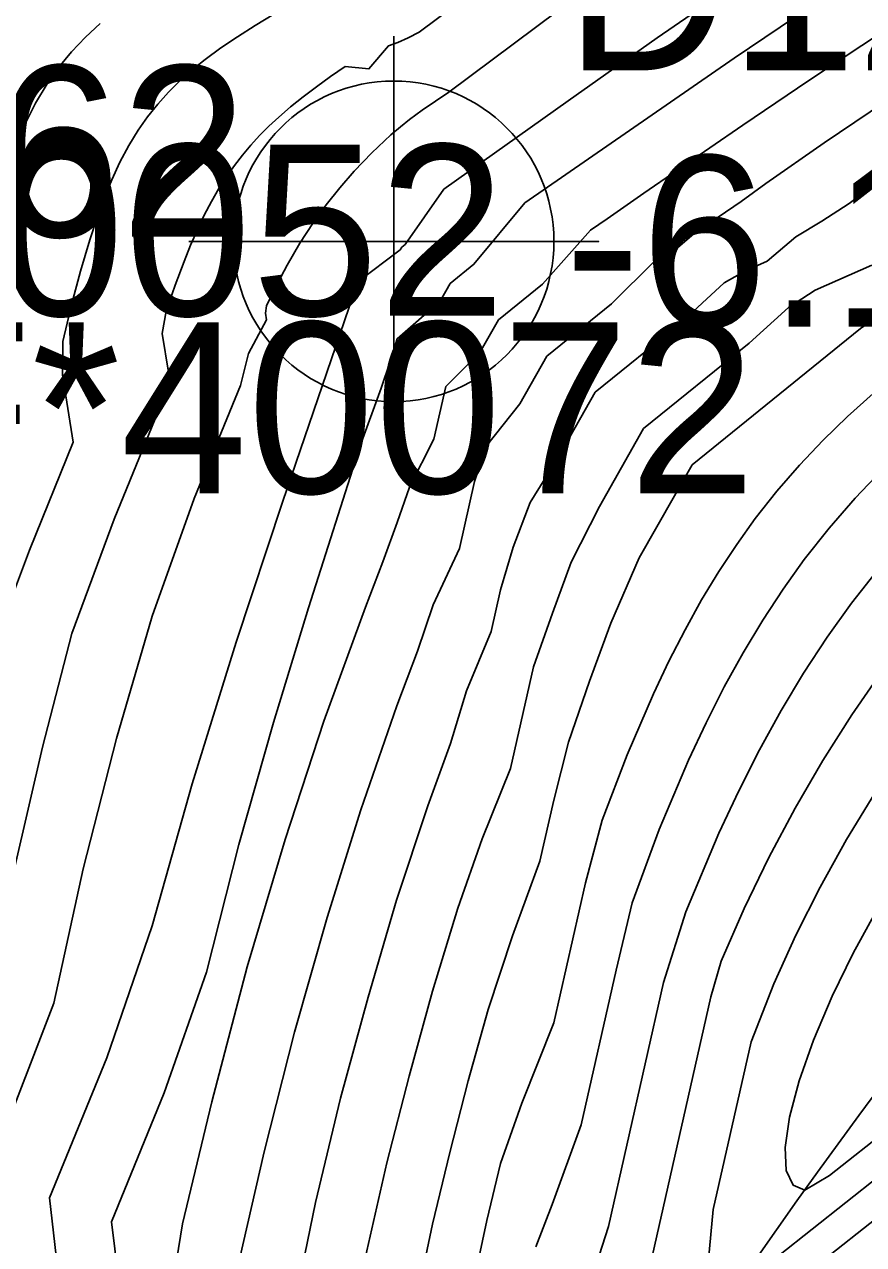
# Model space of a CAD drawing. Extents: x 2356077 to 2359823, y 225951 to 227822.
# Drawn here: x 2357571.16 to 2357583.44, y 226765.57 to 226783.41 of the extents above; entities that cross this region are included whole.
import ezdxf

# ---------------------------------------------------------------- set-up
doc = ezdxf.new("R2010")
doc.units = 0
for name, color, linetype in [('DTM Contours Major', 7, 'Continuous'), ('DTM Contours Minor', 7, 'Continuous'), ('Exist DTM Breakline Cogo Comment', 7, 'Continuous'), ('Exist DTM Breakline Underwater', 7, 'Continuous'), ('Exist DTM Breakline Underwater Cogo Comment', 7, 'Continuous'), ('Exist DTM Breakline Underwater Cogo Elevation', 7, 'Continuous'), ('Exist DTM Drainline', 7, 'Continuous'), ('Exist DTM Regular Point Underwater CELL', 7, 'Continuous'), ('Exist DTM Regular Point Underwater Cogo Elevation', 7, 'Continuous'), ('Exist DTM Regular Point Underwater Cogo Number', 7, 'Continuous')]:
    doc.layers.add(name, color=color, linetype=linetype)

msp = doc.modelspace()

# ---------------------------------------------------------------- linework, layer by layer
at = {"layer": 'DTM Contours Major'}
for points in [[(2357579.599, 226784.093), (2357577.368, 226782.424), (2357576.98, 226782.159), (2357576.795, 226782.023), (2357576.66, 226781.916), (2357576.523, 226781.8), (2357576.244, 226781.535), (2357575.986, 226781.268), (2357575.773, 226781.025), (2357575.573, 226780.776), (2357575.385, 226780.515), (2357575.191, 226780.216), (2357575.005, 226779.896), (2357574.824, 226779.552), (2357574.702, 226779.301), (2357574.685, 226779.192), (2357574.7, 226779.094), (2357574.438, 226778.6), (2357574.32, 226778.132), (2357573.645, 226776.481), (2357573.029, 226774.763), (2357572.505, 226772.97), (2357572.017, 226771.067), (2357571.59, 226769.1), (2357570.748, 226766.921)], [(2357584.057, 226781.418), (2357583.227, 226780.797), (2357582.826, 226780.536), (2357582.449, 226780.306), (2357582.027, 226779.95), (2357581.71, 226779.81), (2357581.399, 226779.635), (2357580.756, 226779.04), (2357579.512, 226778.035)], [(2357579.512, 226778.035), (2357578.99, 226777.117), (2357578.558, 226776.422), (2357578.313, 226775.769), (2357578.126, 226775.147), (2357577.988, 226774.535), (2357577.627, 226773.667), (2357577.395, 226772.899), (2357577.061, 226771.986), (2357576.606, 226770.606), (2357576.188, 226769.189), (2357575.785, 226767.71), (2357575.417, 226766.187), (2357575.101, 226764.641), (2357574.858, 226763.09), (2357574.734, 226761.845), (2357575.355, 226757.021), (2357575.851, 226756.441), (2357576.904, 226757.01), (2357583.172, 226762.096), (2357584.039, 226762.793)], [(2357583.681, 226775.482), (2357583.262, 226774.952), (2357582.904, 226774.453), (2357582.56, 226773.929), (2357582.23, 226773.38), (2357581.914, 226772.807), (2357581.611, 226772.208), (2357581.32, 226771.586), (2357580.839, 226770.436), (2357580.513, 226769.402), (2357579.704, 226765.834), (2357579.343, 226764.716)]]:
    msp.add_lwpolyline(points, dxfattribs=at)
at = {"layer": 'DTM Contours Minor'}
for points in [[(2357584.381, 226785.819), (2357583.066, 226785.005), (2357581.741, 226784.13), (2357580.42, 226783.22), (2357579.115, 226782.299), (2357577.295, 226781.004), (2357576.729, 226780.194), (2357576.68, 226780.155)], [(2357579.217, 226785.008), (2357576.934, 226783.301), (2357576.774, 226783.219), (2357576.625, 226783.152), (2357576.485, 226783.099), (2357576.2, 226782.763), (2357575.854, 226782.799), (2357575.639, 226782.653), (2357575.432, 226782.503), (2357575.238, 226782.356), (2357575.055, 226782.208), (2357574.883, 226782.06), (2357574.738, 226781.926), (2357574.601, 226781.789), (2357574.472, 226781.649), (2357574.349, 226781.503), (2357574.232, 226781.352), (2357574.121, 226781.194), (2357574.006, 226781.014), (2357573.897, 226780.825), (2357573.792, 226780.624), (2357573.691, 226780.412), (2357573.592, 226780.187), (2357573.496, 226779.949), (2357573.365, 226779.599), (2357573.235, 226779.222), (2357573.176, 226778.895), (2357573.267, 226778.327), (2357573.159, 226777.863), (2357572.471, 226776.177), (2357571.855, 226774.506), (2357571.426, 226772.843), (2357571.019, 226771.096)], [(2357583.838, 226784.429), (2357582.666, 226783.675), (2357581.543, 226782.92), (2357578.482, 226780.804), (2357577.736, 226779.906), (2357577.388, 226779.625)], [(2357574.811, 226783.564), (2357574.536, 226783.399), (2357574.277, 226783.235), (2357574.033, 226783.07), (2357573.805, 226782.902), (2357573.614, 226782.748), (2357573.435, 226782.589), (2357573.267, 226782.422), (2357573.11, 226782.247), (2357572.962, 226782.063), (2357572.825, 226781.867), (2357572.686, 226781.642), (2357572.557, 226781.401), (2357572.437, 226781.144), (2357572.324, 226780.869), (2357572.217, 226780.577), (2357572.115, 226780.266), (2357571.981, 226779.807), (2357571.85, 226779.312), (2357571.72, 226778.779), (2357571.716, 226778.29), (2357571.874, 226777.306), (2357571.235, 226775.725), (2357570.643, 226774.165)], [(2357572.266, 226783.427), (2357572.051, 226783.227), (2357571.85, 226783.015), (2357571.664, 226782.788), (2357571.493, 226782.545), (2357571.323, 226782.262), (2357571.169, 226781.959), (2357571.029, 226781.634)], [(2357583.669, 226783.275), (2357582.639, 226782.596), (2357581.672, 226781.941), (2357580.223, 226780.948), (2357579.688, 226780.573), (2357579.444, 226780.406), (2357578.742, 226779.617), (2357578.096, 226779.095)], [(2357583.76, 226782.285), (2357582.86, 226781.684), (2357582.007, 226781.087), (2357581.646, 226780.826), (2357581.309, 226780.594), (2357580.995, 226780.386), (2357580.613, 226780.059), (2357580.382, 226779.958), (2357579.749, 226779.328), (2357578.804, 226778.565)], [(2357576.68, 226780.155), (2357576.659, 226780.118), (2357576.038, 226779.648), (2357574.938, 226776.429), (2357574.26, 226774.383), (2357573.614, 226772.311), (2357573.027, 226770.232), (2357572.363, 226768.304), (2357571.527, 226766.257), (2357571.726, 226764.503)], [(2357583.559, 226779.892), (2357582.728, 226779.527), (2357582.342, 226779.276), (2357581.762, 226778.751), (2357580.22, 226777.505)], [(2357577.388, 226779.625), (2357577.242, 226779.368), (2357576.615, 226778.818), (2357576.506, 226778.468), (2357576.379, 226778.095), (2357576.072, 226777.251), (2357575.317, 226774.882), (2357574.804, 226773.204), (2357574.296, 226771.42), (2357573.823, 226769.556), (2357573.204, 226767.791), (2357572.433, 226765.903), (2357572.667, 226764.006)], [(2357583.845, 226779.281), (2357583.393, 226778.969), (2357580.928, 226776.976)], [(2357578.096, 226779.095), (2357577.824, 226778.617), (2357577.325, 226778.118), (2357577.15, 226777.347), (2357576.793, 226776.649), (2357576.616, 226776.131), (2357576.405, 226775.553), (2357576.148, 226774.893), (2357575.54, 226773.225), (2357574.977, 226771.494), (2357574.42, 226769.631), (2357573.9, 226767.661), (2357573.472, 226765.876), (2357573.087, 226763.503), (2357572.945, 226762.116), (2357573.835, 226755.202), (2357574.401, 226754.075), (2357575.908, 226755.012), (2357584.315, 226761.835)], [(2357578.804, 226778.565), (2357578.407, 226777.867), (2357577.923, 226777.254), (2357577.747, 226776.728), (2357577.525, 226775.748), (2357577.141, 226774.926), (2357576.911, 226774.248), (2357576.609, 226773.451), (2357576.08, 226771.93), (2357575.59, 226770.353), (2357575.11, 226768.678), (2357574.666, 226766.928), (2357574.301, 226765.334), (2357573.98, 226763.295), (2357573.842, 226761.965), (2357574.595, 226756.112), (2357575.126, 226755.258), (2357576.406, 226756.011), (2357583.743, 226761.965)], [(2357583.577, 226778.015), (2357583.205, 226777.682), (2357582.847, 226777.335), (2357582.502, 226776.971), (2357582.171, 226776.589), (2357581.854, 226776.187), (2357581.582, 226775.809), (2357581.321, 226775.413), (2357581.069, 226774.998), (2357580.826, 226774.562), (2357580.591, 226774.105), (2357580.363, 226773.627), (2357579.977, 226772.731), (2357579.611, 226771.776), (2357579.368, 226770.862), (2357578.904, 226768.816), (2357578.437, 226767.64), (2357578.124, 226766.755), (2357577.927, 226765.921), (2357577.751, 226765.1)], [(2357580.22, 226777.505), (2357579.572, 226776.366), (2357579.162, 226775.552), (2357578.885, 226774.806), (2357578.609, 226774.02), (2357578.272, 226772.533), (2357577.857, 226771.504), (2357577.501, 226770.492), (2357577.132, 226769.277), (2357576.788, 226768.036), (2357576.462, 226766.765), (2357576.169, 226765.479), (2357575.922, 226764.193), (2357575.734, 226762.922), (2357575.625, 226761.74), (2357575.971, 226759.052), (2357576.139, 226757.992), (2357576.576, 226757.624), (2357577.4, 226758.007), (2357582.594, 226762.222), (2357583.481, 226762.934)], [(2357580.928, 226776.976), (2357580.155, 226775.616), (2357579.74, 226774.66), (2357579.428, 226773.811), (2357579.121, 226772.92), (2357578.904, 226772.071), (2357578.702, 226771.176), (2357578.299, 226770.086), (2357577.945, 226769.008), (2357577.652, 226767.966), (2357577.382, 226766.92), (2357577.132, 226765.87), (2357576.912, 226764.828), (2357576.73, 226763.805), (2357576.596, 226762.812), (2357576.519, 226761.86), (2357576.563, 226761.263), (2357576.763, 226759.709), (2357576.959, 226759.085), (2357577.301, 226758.806), (2357577.902, 226759.009), (2357582.034, 226762.362), (2357582.939, 226763.088), (2357587.493, 226766.686)], [(2357583.711, 226776.899), (2357583.315, 226776.486), (2357582.935, 226776.05), (2357582.571, 226775.589), (2357582.26, 226775.156), (2357581.962, 226774.701), (2357581.675, 226774.224), (2357581.399, 226773.725), (2357581.134, 226773.202), (2357580.878, 226772.656), (2357580.449, 226771.639), (2357580.05, 226770.568), (2357579.816, 226769.582), (2357579.304, 226767.324), (2357578.882, 226766.157), (2357578.643, 226765.539)], [(2357584.227, 226774.705), (2357583.266, 226773.317), (2357582.843, 226772.651), (2357582.438, 226771.954), (2357582.054, 226771.231), (2357581.691, 226770.484), (2357581.352, 226769.717), (2357581.203, 226769.192), (2357580.045, 226764.083), (2357580.289, 226763.601), (2357580.907, 226763.81), (2357585.571, 226767.495)], [(2357583.604, 226772.172), (2357583.188, 226771.493), (2357582.801, 226770.798), (2357582.446, 226770.094), (2357582.123, 226769.385), (2357581.792, 226768.535), (2357581.236, 226766.082), (2357581.171, 226765.355), (2357581.349, 226765.02), (2357581.7, 226765.018), (2357585.151, 226767.745)], [(2357583.642, 226770.482), (2357583.285, 226769.835), (2357582.977, 226769.206), (2357582.704, 226768.561), (2357582.495, 226767.965), (2357582.355, 226767.435), (2357582.29, 226766.991), (2357582.306, 226766.653), (2357582.408, 226766.439), (2357582.579, 226766.365), (2357582.938, 226766.579), (2357584.744, 226768.005)]]:
    msp.add_lwpolyline(points, dxfattribs=at)
at = {"layer": 'Exist DTM Breakline Underwater'}
msp.add_spline([(2357556.564, 226758.637), (2357564.307, 226781.559), (2357585.412, 226809.405), (2357614.858, 226803.405), (2357668.761, 226835.297), (2357689.369, 226869.515)], degree=3, dxfattribs=at)
at = {"layer": 'Exist DTM Drainline'}
msp.add_spline([(2357699.586, 226858.192), (2357670.366, 226820.782), (2357623.327, 226796.892), (2357587.218, 226772.268), (2357568.803, 226744.252), (2357555.19, 226717.62), (2357555.017, 226695.126), (2357553.473, 226672.759), (2357563.697, 226642.736), (2357576.526, 226627.993), (2357663.798, 226499.169), (2357732.721, 226415.647), (2357803.211, 226342.215), (2357874.586, 226264.309)], degree=3, dxfattribs=at)
at = {"layer": 'Exist DTM Regular Point Underwater CELL'}
msp.add_lwpolyline([(2357576.563, 226783.242), (2357576.563, 226777.242), (2357576.563, 226780.242), (2357579.563, 226780.242), (2357573.563, 226780.242)], dxfattribs=at)
msp.add_circle((2357576.563, 226780.242), 2.344, dxfattribs=at)

# ---------------------------------------------------------------- texts
at = {"layer": 'Exist DTM Breakline Cogo Comment'}
msp.add_text('CF*40052', height=2.5, dxfattribs=at).set_placement((2357563.147, 226779.157))
at = {"layer": 'Exist DTM Breakline Underwater Cogo Comment'}
msp.add_text('CF*40072', height=2.5, dxfattribs=at).set_placement((2357566.807, 226776.559))
at = {"layer": 'Exist DTM Breakline Underwater Cogo Elevation'}
msp.add_text('-4.62', height=2.5, dxfattribs=at).set_placement((2357566.807, 226780.309))
at = {"layer": 'Exist DTM Regular Point Underwater Cogo Elevation'}
msp.add_text('-6.17', height=2.5, dxfattribs=at).set_placement((2357579.063, 226778.992))
at = {"layer": 'Exist DTM Regular Point Underwater Cogo Number'}
msp.add_text('D1221', height=2.5, dxfattribs=at).set_placement((2357579.063, 226782.742))

doc.saveas('drawing.dxf')
